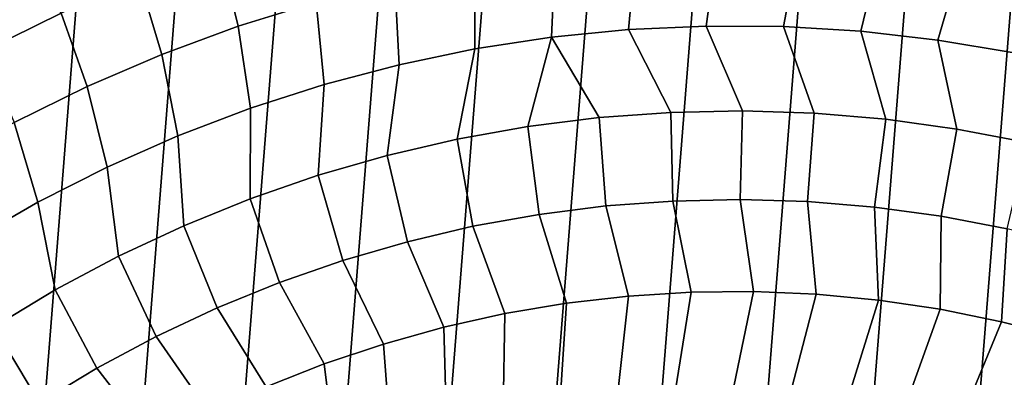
# Model space of a CAD drawing. Header units: metres. Extents: x -167 to 28, y -50 to 27.
# Tile 308 of 331: x -9.56 to 3.61, y 14.86 to 19.65. Entities that reach past the tile are written whole.
import ezdxf

# ---------------------------------------------------------------- set-up
doc = ezdxf.new("R2010")
doc.units = ezdxf.units.M
doc.layers.add('solid_12_065_011_XXX', color=7, linetype='CONTINUOUS')

msp = doc.modelspace()

# ---------------------------------------------------------------- linework, layer by layer
at = {"layer": 'solid_12_065_011_XXX'}
for points in [[(-6.976521, -25.666178, 0.2), (-2.851502, 26.444155, 0.2), (-1.438912, 26.558498, 0.2), (-5.599999, -26.00124, 0.2)], [(-5.599999, -26.00124, 0.2), (-1.438912, 26.558498, 0.2), (-0.022623, 26.597439, 0.2), (-4.207098, -26.262609, 0.2)], [(-4.207098, -26.262609, 0.2), (-0.022623, 26.597439, 0.2), (1.392003, 26.561003, 0.2), (-2.802653, -26.449375, 0.2)], [(2.802653, 26.449375, 0.2), (-1.392003, -26.561003, 0.2), (-2.802653, -26.449375, 0.2), (1.392003, 26.561003, 0.2)], [(-8.333064, -25.258354, 0.2), (-4.255505, 26.254814, 0.2), (-2.851502, 26.444155, 0.2), (-6.976521, -25.666178, 0.2)], [(4.207098, 26.262609, 0.2), (0.022623, -26.597439, 0.2), (-1.392003, -26.561003, 0.2), (2.802653, 26.449375, 0.2)], [(-9.666076, -24.778851, 0.2), (-5.647253, 25.991018, 0.2), (-4.255505, 26.254814, 0.2), (-8.333064, -25.258354, 0.2)], [(5.599999, 26.00124, 0.2), (1.438912, -26.558498, 0.2), (0.022623, -26.597439, 0.2), (4.207098, 26.262609, 0.2)], [(-10.971596, -24.229086, 0.2), (-7.02309, 25.653473, 0.2), (-5.647253, 25.991018, 0.2), (-9.666076, -24.778851, 0.2)], [(6.976521, 25.666178, 0.2), (2.851502, -26.444155, 0.2), (1.438912, -26.558498, 0.2), (5.599999, 26.00124, 0.2)], [(-12.24579, -23.610701, 0.2), (-8.378925, 25.243179, 0.2), (-7.02309, 25.653473, 0.2), (-10.971596, -24.229086, 0.2)], [(8.333064, 25.258354, 0.2), (4.255505, -26.254814, 0.2), (2.851502, -26.444155, 0.2), (6.976521, 25.666178, 0.2)], [(-13.485169, -22.925415, 0.2), (-9.71078, 24.761368, 0.2), (-8.378925, 25.243179, 0.2), (-12.24579, -23.610701, 0.2)], [(-5.794362, 20.901581, 135.144974), (-6.885397, 20.567986, 135.144974), (-6.635969, 19.558136, 136.214035), (-5.596131, 19.880646, 136.214035)], [(-10.591503, 20.045073, 134.024979), (-10.032397, 19.23023, 135.144974), (-9.00735, 19.731152, 135.144974), (-9.520072, 20.575546, 134.024979)], [(-6.885397, 20.567986, 135.144974), (-7.957382, 20.177483, 135.144974), (-7.657367, 19.181278, 136.214035), (-6.635969, 19.558136, 136.214035)], [(-2.44521, 19.410589, 137.229401), (-1.41343, 19.512873, 137.229401), (-1.310775, 20.611614, 136.214035), (-2.395085, 20.513905, 136.214035)], [(-1.41343, 19.512873, 137.229401), (-0.377681, 19.560352, 137.229401), (-0.222823, 20.652048, 136.214035), (-1.310775, 20.611614, 136.214035)], [(-0.377681, 19.560352, 137.229401), (0.65913, 19.552891, 137.229401), (0.865748, 20.635098, 136.214035), (-0.222823, 20.652048, 136.214035)], [(0.65913, 19.552891, 137.229401), (1.694089, 19.490513, 137.229401), (1.951914, 20.560806, 136.214035), (0.865748, 20.635098, 136.214035)], [(1.694089, 19.490513, 137.229401), (2.72429, 19.37339, 137.229401), (3.032655, 20.429384, 136.214035), (1.951914, 20.560806, 136.214035)], [(-3.470122, 19.253786, 137.229401), (-2.44521, 19.410589, 137.229401), (-2.395085, 20.513905, 136.214035), (-3.472739, 20.359196, 136.214035)], [(2.72429, 19.37339, 137.229401), (3.746839, 19.201855, 137.229401), (4.10497, 20.241194, 136.214035), (3.032655, 20.429384, 136.214035)], [(-4.485287, 19.042904, 137.229401), (-3.470122, 19.253786, 137.229401), (-3.472739, 20.359196, 136.214035), (-4.540744, 20.147913, 136.214035)], [(-7.957382, 20.177483, 135.144974), (-9.00735, 19.731152, 135.144974), (-8.657487, 18.751123, 136.214035), (-7.657367, 19.181278, 136.214035)], [(-5.487855, 18.778538, 137.229401), (-4.485287, 19.042904, 137.229401), (-4.540744, 20.147913, 136.214035), (-5.596131, 19.880646, 136.214035)], [(-6.475008, 18.461426, 137.229401), (-5.487855, 18.778538, 137.229401), (-5.596131, 19.880646, 136.214035), (-6.635969, 19.558136, 136.214035)], [(-9.00735, 19.731152, 135.144974), (-10.032397, 19.23023, 135.144974), (-9.633551, 18.268866, 136.214035), (-8.657487, 18.751123, 136.214035)], [(-7.443976, 18.092463, 137.229401), (-6.475008, 18.461426, 137.229401), (-6.635969, 19.558136, 136.214035), (-7.657367, 19.181278, 136.214035)], [(-0.850765, 18.405243, 138.188522), (-1.41343, 19.512873, 137.229401), (-2.44521, 19.410589, 137.229401), (-1.809206, 18.335854, 138.188522)], [(0.109991, 18.424566, 138.188522), (-0.377681, 19.560352, 137.229401), (-1.41343, 19.512873, 137.229401), (-0.850765, 18.405243, 138.188522)], [(1.070447, 18.393774, 138.188522), (0.65913, 19.552891, 137.229401), (-0.377681, 19.560352, 137.229401), (0.109991, 18.424566, 138.188522)], [(2.027992, 18.312946, 138.188522), (1.694089, 19.490513, 137.229401), (0.65913, 19.552891, 137.229401), (1.070447, 18.393774, 138.188522)], [(-3.708732, 18.047771, 138.188522), (-2.762727, 18.216589, 138.188522), (-2.44521, 19.410589, 137.229401), (-3.470122, 19.253786, 137.229401)], [(-2.762727, 18.216589, 138.188522), (-1.809206, 18.335854, 138.188522), (-2.44521, 19.410589, 137.229401)], [(2.98002, 18.182306, 138.188522), (2.72429, 19.37339, 137.229401), (1.694089, 19.490513, 137.229401), (2.027992, 18.312946, 138.188522)], [(3.923942, 18.002207, 138.188522), (3.746839, 19.201855, 137.229401), (2.72429, 19.37339, 137.229401), (2.98002, 18.182306, 138.188522)], [(-4.644649, 17.829863, 138.188522), (-3.708732, 18.047771, 138.188522), (-3.470122, 19.253786, 137.229401), (-4.485287, 19.042904, 137.229401)], [(-8.392035, 17.672684, 137.229401), (-7.443976, 18.092463, 137.229401), (-7.657367, 19.181278, 136.214035), (-8.657487, 18.751123, 136.214035)], [(-5.567931, 17.563454, 138.188522), (-4.644649, 17.829863, 138.188522), (-4.485287, 19.042904, 137.229401), (-5.487855, 18.778538, 137.229401)], [(-9.316524, 17.203266, 137.229401), (-8.392035, 17.672684, 137.229401), (-8.657487, 18.751123, 136.214035), (-9.633551, 18.268866, 136.214035)], [(-6.476068, 17.249269, 138.188522), (-5.567931, 17.563454, 138.188522), (-5.487855, 18.778538, 137.229401), (-6.475008, 18.461426, 137.229401)], [(-7.36659, 16.888165, 138.188522), (-6.476068, 17.249269, 138.188522), (-6.475008, 18.461426, 137.229401), (-7.443976, 18.092463, 137.229401)], [(-2.611057, 17.039957, 139.088928), (-1.718291, 17.152996, 139.088928), (-1.809206, 18.335854, 138.188522), (-2.762727, 18.216589, 138.188522)], [(-1.718291, 17.152996, 139.088928), (-0.820843, 17.219292, 139.088928), (-0.850765, 18.405243, 138.188522), (-1.809206, 18.335854, 138.188522)], [(-0.820843, 17.219292, 139.088928), (0.078842, 17.238665, 139.088928), (0.109991, 18.424566, 138.188522), (-0.850765, 18.405243, 138.188522)], [(0.078842, 17.238665, 139.088928), (0.978312, 17.211063, 139.088928), (1.070447, 18.393774, 138.188522), (0.109991, 18.424566, 138.188522)], [(0.978312, 17.211063, 139.088928), (1.875117, 17.13656, 139.088928), (2.027992, 18.312946, 138.188522), (1.070447, 18.393774, 138.188522)], [(1.875117, 17.13656, 139.088928), (2.766811, 17.015362, 139.088928), (2.98002, 18.182306, 138.188522), (2.027992, 18.312946, 138.188522)], [(-10.214846, 16.685532, 137.229401), (-9.316524, 17.203266, 137.229401), (-9.633551, 18.268866, 136.214035), (-10.582847, 17.735842, 136.214035)], [(-3.496707, 16.880486, 139.088928), (-2.611057, 17.039957, 139.088928), (-2.762727, 18.216589, 138.188522), (-3.708732, 18.047771, 138.188522)], [(2.766811, 17.015362, 139.088928), (3.650966, 16.847795, 139.088928), (3.923942, 18.002207, 138.188522), (2.98002, 18.182306, 138.188522)], [(-8.237073, 16.481123, 138.188522), (-7.36659, 16.888165, 138.188522), (-7.443976, 18.092463, 137.229401), (-8.392035, 17.672684, 137.229401)], [(-4.372829, 16.675014, 139.088928), (-3.496707, 16.880486, 139.088928), (-3.708732, 18.047771, 138.188522), (-4.644649, 17.829863, 138.188522)], [(-5.237036, 16.424105, 139.088928), (-4.372829, 16.675014, 139.088928), (-4.644649, 17.829863, 138.188522), (-5.567931, 17.563454, 138.188522)], [(-9.08515, 16.029249, 138.188522), (-8.237073, 16.481123, 138.188522), (-8.392035, 17.672684, 137.229401), (-9.316524, 17.203266, 137.229401)], [(-6.086971, 16.128439, 139.088928), (-5.237036, 16.424105, 139.088928), (-5.567931, 17.563454, 138.188522), (-6.476068, 17.249269, 138.188522)], [(-9.908514, 15.533773, 138.188522), (-9.08515, 16.029249, 138.188522), (-9.316524, 17.203266, 137.229401), (-10.214846, 16.685532, 137.229401)], [(-6.920319, 15.788823, 139.088928), (-6.086971, 16.128439, 139.088928), (-6.476068, 17.249269, 138.188522), (-7.36659, 16.888165, 138.188522)], [(-1.413105, 15.946379, 139.928345), (-1.718291, 17.152996, 139.088928), (-2.611057, 17.039957, 139.088928), (-2.244476, 15.850748, 139.928345)], [(-0.577873, 15.998435, 139.928345), (-0.820843, 17.219292, 139.088928), (-1.718291, 17.152996, 139.088928), (-1.413105, 15.946379, 139.928345)], [(0.258938, 16.006775, 139.928345), (0.078842, 17.238665, 139.088928), (-0.820843, 17.219292, 139.088928), (-0.577873, 15.998435, 139.928345)], [(1.095042, 15.971373, 139.928345), (0.978312, 17.211063, 139.088928), (0.078842, 17.238665, 139.088928), (0.258938, 16.006775, 139.928345)], [(1.928153, 15.892328, 139.928345), (1.875117, 17.13656, 139.088928), (0.978312, 17.211063, 139.088928), (1.095042, 15.971373, 139.928345)], [(2.755995, 15.769856, 139.928345), (2.766811, 17.015362, 139.088928), (1.875117, 17.13656, 139.088928), (1.928153, 15.892328, 139.928345)], [(-2.244476, 15.850748, 139.928345), (-2.611057, 17.039957, 139.088928), (-3.496707, 16.880486, 139.088928), (-3.069713, 15.711802, 139.928345)], [(3.576306, 15.604291, 139.928345), (3.650966, 16.847795, 139.088928), (2.766811, 17.015362, 139.088928), (2.755995, 15.769856, 139.928345)], [(-7.73481, 15.406183, 139.088928), (-6.920319, 15.788823, 139.088928), (-7.36659, 16.888165, 138.188522), (-8.237073, 16.481123, 138.188522)], [(-3.069713, 15.711802, 139.928345), (-3.496707, 16.880486, 139.088928), (-4.372829, 16.675014, 139.088928), (-3.886562, 15.529923, 139.928345)], [(4.386845, 15.396086, 139.928345), (4.525172, 16.634319, 139.088928), (3.650966, 16.847795, 139.088928), (3.576306, 15.604291, 139.928345)], [(-3.886562, 15.529923, 139.928345), (-4.372829, 16.675014, 139.088928), (-5.237036, 16.424105, 139.088928), (-4.692791, 15.305607, 139.928345)], [(-8.528223, 14.981562, 139.088928), (-7.73481, 15.406183, 139.088928), (-8.237073, 16.481123, 138.188522), (-9.08515, 16.029249, 138.188522)], [(-4.692791, 15.305607, 139.928345), (-5.237036, 16.424105, 139.088928), (-6.086971, 16.128439, 139.088928), (-5.486196, 15.039466, 139.928345)], [(-5.486196, 15.039466, 139.928345), (-6.086971, 16.128439, 139.088928), (-6.920319, 15.788823, 139.088928), (-6.264609, 14.732228, 139.928345)], [(-9.298397, 14.516114, 139.088928), (-8.528223, 14.981562, 139.088928), (-9.08515, 16.029249, 138.188522), (-9.908514, 15.533773, 138.188522)], [(-2.328716, 14.552961, 140.70462), (-1.557834, 14.655537, 140.70462), (-1.413105, 15.946379, 139.928345), (-2.244476, 15.850748, 139.928345)], [(-1.557834, 14.655537, 140.70462), (-0.782616, 14.717307, 140.70462), (-0.577873, 15.998435, 139.928345), (-1.413105, 15.946379, 139.928345)], [(-0.782616, 14.717307, 140.70462), (-0.005218, 14.7381, 140.70462), (0.258938, 16.006775, 139.928345), (-0.577873, 15.998435, 139.928345)], [(-0.005218, 14.7381, 140.70462), (0.772195, 14.717857, 140.70462), (1.095042, 15.971373, 139.928345), (0.258938, 16.006775, 139.928345)], [(0.772195, 14.717857, 140.70462), (1.547457, 14.656636, 140.70462), (1.928153, 15.892328, 139.928345), (1.095042, 15.971373, 139.928345)], [(-3.093113, 14.409867, 140.70462), (-2.328716, 14.552961, 140.70462), (-2.244476, 15.850748, 139.928345), (-3.069713, 15.711802, 139.928345)], [(1.547457, 14.656636, 140.70462), (2.31841, 14.554607, 140.70462), (2.755995, 15.769856, 139.928345), (1.928153, 15.892328, 139.928345)], [(-6.264609, 14.732228, 139.928345), (-6.920319, 15.788823, 139.088928), (-7.73481, 15.406183, 139.088928), (-7.025904, 14.384733, 139.928345)], [(-3.848898, 14.226651, 140.70462), (-3.093113, 14.409867, 140.70462), (-3.069713, 15.711802, 139.928345), (-3.886562, 15.529923, 139.928345)], [(2.31841, 14.554607, 140.70462), (3.082909, 14.412053, 140.70462), (3.576306, 15.604291, 139.928345), (2.755995, 15.769856, 139.928345)], [(3.082909, 14.412053, 140.70462), (3.838824, 14.229372, 140.70462), (4.386845, 15.396086, 139.928345), (3.576306, 15.604291, 139.928345)], [(-10.043233, 14.011111, 139.088928), (-9.298397, 14.516114, 139.088928), (-9.908514, 15.533773, 138.188522), (-10.704926, 14.996043, 138.188522)], [(-4.593967, 14.003823, 140.70462), (-3.848898, 14.226651, 140.70462), (-3.886562, 15.529923, 139.928345), (-4.692791, 15.305607, 139.928345)], [(-7.025904, 14.384733, 139.928345), (-7.73481, 15.406183, 139.088928), (-8.528223, 14.981562, 139.088928), (-7.767999, 13.997931, 139.928345)], [(-5.326245, 13.742005, 140.70462), (-4.593967, 14.003823, 140.70462), (-4.692791, 15.305607, 139.928345), (-5.486196, 15.039466, 139.928345)], [(-6.043694, 13.441926, 140.70462), (-5.326245, 13.742005, 140.70462), (-5.486196, 15.039466, 139.928345), (-6.264609, 14.732228, 139.928345)], [(-7.767999, 13.997931, 139.928345), (-8.528223, 14.981562, 139.088928), (-9.298397, 14.516114, 139.088928), (-8.488868, 13.572877, 139.928345)]]:
    msp.add_3dface(points, dxfattribs=at)

doc.saveas('drawing.dxf')
